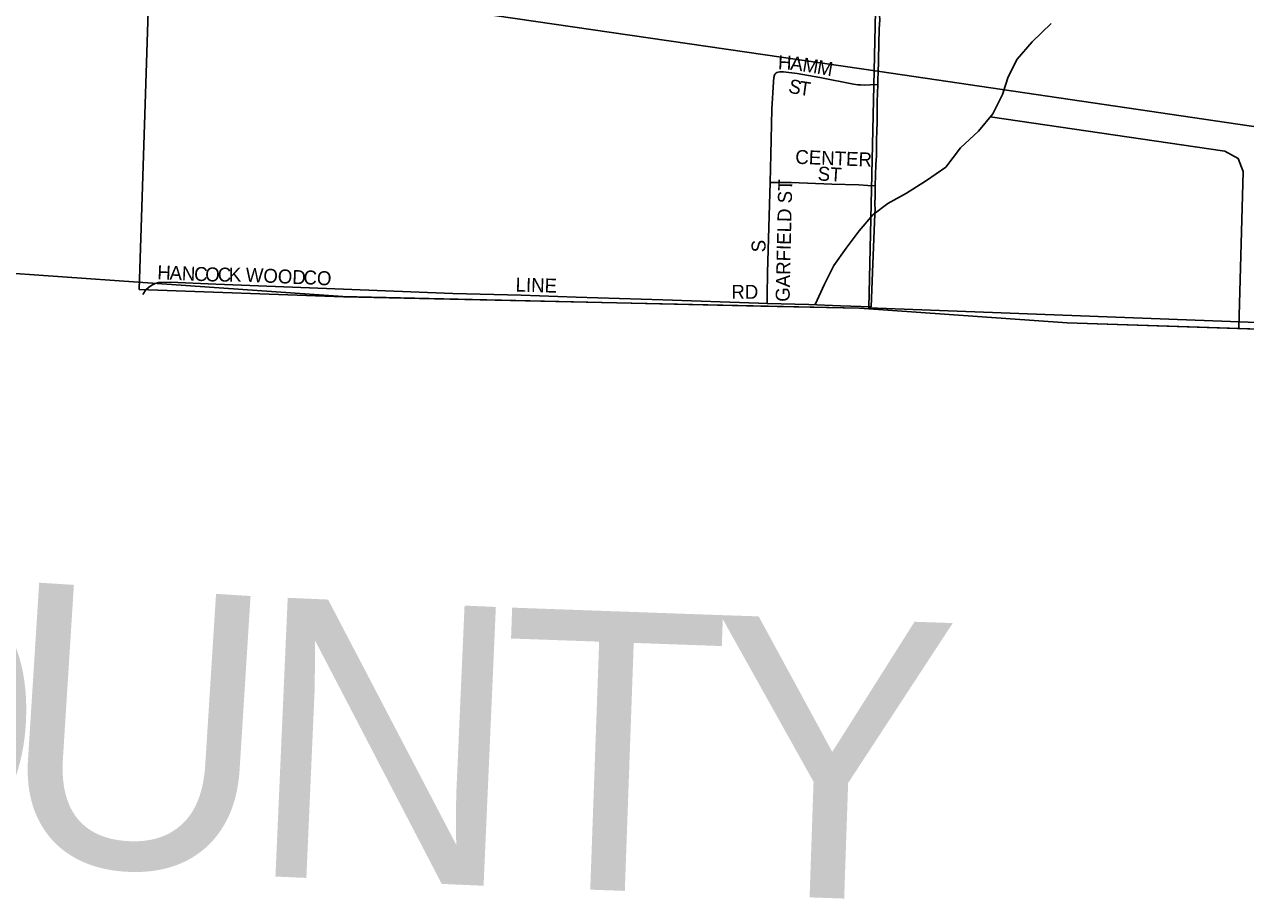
# Model space of a CAD drawing. Extents: x 1443599 to 1910620, y 1028088 to 1361369.
# Drawn here: x 1675025 to 1679403, y 1153112 to 1156245 of the extents above; entities that cross this region are included whole.
import ezdxf

# ---------------------------------------------------------------- set-up
doc = ezdxf.new("R2010")
doc.units = 0
for name, color, linetype in [('GM_X_Adjacent_County', 7, 'Continuous'), ('GM_X_Adjacent_County_Text', 7, 'Continuous'), ('GM_X_City_Street', 7, 'Continuous'), ('GM_X_City_Street_Text', 7, 'Continuous'), ('GM_X_Corporation', 7, 'Continuous'), ('GM_X_County', 7, 'Continuous'), ('GM_X_Minor_River', 7, 'Continuous'), ('GM_X_Rail_Line', 7, 'Continuous'), ('GM_X_Section', 7, 'Continuous'), ('GM_X_State_Route', 7, 'Continuous'), ('GM_X_Township', 7, 'Continuous')]:
    doc.layers.add(name, color=color, linetype=linetype)

msp = doc.modelspace()

# ---------------------------------------------------------------- linework, layer by layer
at = {"layer": 'GM_X_Adjacent_County'}
msp.add_lwpolyline([(1658061.8, 1155840.1), (1658626.2, 1155812.7), (1660715.6, 1155753.3), (1662207.7, 1155721.8), (1662223.2, 1155721.4), (1663663.8, 1155691), (1665422.8, 1155665.7), (1666014.4, 1155680), (1667502.8, 1155634.4), (1668273.2, 1155610.8), (1669238.7, 1155599.2), (1670479, 1155544.6), (1672776.2, 1155425.2), (1673256.5, 1155400.2), (1674889.7, 1155358.7), (1675432.5, 1155320.6), (1676167.1, 1155269.1), (1677665.6, 1155235.4), (1678018.8, 1155227.5), (1678763.6, 1155175.7), (1681204.2, 1155094.6), (1683083.1, 1155019.2)], dxfattribs=at)
at = {"layer": 'GM_X_City_Street'}
for points in [[(1677698.3, 1155678.6), (1677700.8, 1155778.1), (1677704.9, 1155940.8), (1677710.2, 1156038.5), (1677712.2, 1156054.6), (1677713.9, 1156063.3), (1677715.4, 1156066.2), (1677719, 1156069.7), (1677722.7, 1156071.9)], [(1677722.7, 1156071.9), (1677728, 1156073.9), (1677734.6, 1156075.1), (1677746.6, 1156075), (1677795.4, 1156068.6), (1677876.4, 1156054.6), (1677997.3, 1156030.8), (1678012.8, 1156028.6), (1678022.5, 1156027.8), (1678038.1, 1156026.8), (1678057.7, 1156027.8), (1678084.7, 1156029.1)], [(1677687.9, 1155244.8), (1677688.3, 1155272.9), (1677689.3, 1155354.4), (1677696.3, 1155598.9), (1677698.3, 1155678.6)], [(1677698.3, 1155678.6), (1677725.2, 1155678.2), (1677773.6, 1155677.6), (1677919.6, 1155672.1), (1678016.9, 1155669.9), (1678048.7, 1155667.9), (1678075.7, 1155666.3)], [(1675449.9, 1155276.9), (1675460.7, 1155293.3), (1675469.6, 1155302.2), (1675482.3, 1155310.6), (1675493.4, 1155316), (1675498.8, 1155317.9), (1675505.5, 1155319.2), (1675514.8, 1155320.2), (1675547.4, 1155320.7), (1675710.9, 1155313.5), (1676168.8, 1155295.6), (1676561.3, 1155280.8), (1676806.6, 1155274), (1677002.8, 1155267.7), (1677313.5, 1155257.8), (1677657, 1155245.6), (1677687.9, 1155244.8)], [(1677687.9, 1155244.8), (1677837, 1155241), (1677951.4, 1155236.3), (1678060.7, 1155232.9)]]:
    msp.add_lwpolyline(points, dxfattribs=at)
at = {"layer": 'GM_X_Corporation'}
msp.add_lwpolyline([(1675436.4, 1155294.9), (1675513.9, 1157696.2), (1676322.4, 1157724.4), (1676790, 1157703.9), (1676825, 1159146.9), (1677600.9, 1159130.4), (1677775.5, 1159124.5), (1678150.9, 1159107.9), (1680775.2, 1159057.9), (1680761.1, 1157755.2), (1680730, 1155110.3), (1678763.6, 1155175.7), (1678018.8, 1155227.5), (1676169, 1155269)], close=True, dxfattribs=at)
at = {"layer": 'GM_X_County'}
msp.add_lwpolyline([(1683083.1, 1155019.2), (1681204.2, 1155094.6), (1678763.6, 1155175.7), (1678018.8, 1155227.5), (1677665.6, 1155235.4), (1676167.1, 1155269.1), (1675432.5, 1155320.6), (1674889.7, 1155358.7), (1673256.5, 1155400.2), (1672776.2, 1155425.2), (1670479, 1155544.6), (1669238.7, 1155599.2), (1668273.2, 1155610.8), (1667502.8, 1155634.4), (1666014.4, 1155680), (1665422.8, 1155665.7), (1663663.8, 1155691), (1662223.2, 1155721.4), (1662207.7, 1155721.8), (1660715.6, 1155753.3), (1658626.2, 1155812.7), (1658061.8, 1155840.1)], dxfattribs=at)
at = {"layer": 'GM_X_Minor_River'}
for points in [[(1678706.1, 1156248), (1678637.9, 1156182.1), (1678583.9, 1156119.8), (1678551.8, 1156056.8), (1678531.7, 1155993.3), (1678497.4, 1155924.3), (1678445.3, 1155861.9), (1678381.3, 1155801.9), (1678329.1, 1155733.6), (1678259.5, 1155685.8), (1678187.9, 1155640.1), (1678120.7, 1155602.3), (1678067.3, 1155562), (1678017.4, 1155505.5), (1677971.3, 1155443), (1677927.3, 1155380.3), (1677893.1, 1155313.3), (1677859.6, 1155241.1)], [(1678488.1, 1155913.1), (1679329.5, 1155789.9), (1679376.7, 1155764.3), (1679395.2, 1155717.6), (1679378.9, 1155157.7)]]:
    msp.add_lwpolyline(points, dxfattribs=at)
at = {"layer": 'GM_X_Rail_Line'}
msp.add_lwpolyline([(1653131.7, 1159734.3), (1654559.8, 1159532.2), (1656720, 1159206.3), (1661518.7, 1158502.4), (1663430.3, 1158232.7), (1665610.5, 1157902.5), (1670331.1, 1157208.4), (1674785.3, 1156557.2), (1678092.3, 1156076.4), (1685476.1, 1154990)], dxfattribs=at)
at = {"layer": 'GM_X_Section'}
msp.add_lwpolyline([(1678169.2, 1160435.4), (1683444, 1160353.5), (1683440.9, 1160257.5), (1683367.5, 1155028.6), (1678052, 1155228.8)], close=True, dxfattribs=at)
at = {"layer": 'GM_X_State_Route'}
for points in [[(1678120.6, 1157430.2), (1678118.5, 1157323.2), (1678117, 1157259.9), (1678115.2, 1157182), (1678113.7, 1157112.9), (1678112.4, 1157058.7), (1678110.7, 1157000), (1678108.6, 1156928), (1678106.1, 1156820), (1678104.6, 1156755.7), (1678103.2, 1156693.9), (1678100.1, 1156602.4), (1678093.8, 1156391.7), (1678092.7, 1156325.1), (1678091.7, 1156310.4), (1678091.1, 1156277.6), (1678091.7, 1156261.3), (1678089.9, 1156228.7), (1678085.7, 1156065.6), (1678085.4, 1156055.6)], [(1678085.4, 1156055.6), (1678084.7, 1156029.1), (1678083, 1155967.8), (1678082, 1155951.7), (1678082.4, 1155902.8), (1678082.1, 1155886.3), (1678081, 1155870.1), (1678079.6, 1155822.4), (1678079.5, 1155806.2), (1678079.6, 1155773.5), (1678077.9, 1155742.7), (1678075.7, 1155666.3), (1678074.7, 1155631.2), (1678074.6, 1155598.9), (1678074.8, 1155582.4), (1678073.5, 1155566.1), (1678067.5, 1155386.2), (1678060.7, 1155232.9)]]:
    msp.add_lwpolyline(points, dxfattribs=at)
at = {"layer": 'GM_X_Township'}
msp.add_lwpolyline([(1683083.1, 1155019.2), (1681204.2, 1155094.6), (1678763.6, 1155175.7), (1678018.8, 1155227.5), (1677665.6, 1155235.4), (1676167.1, 1155269.1), (1675432.5, 1155320.6), (1674889.7, 1155358.7), (1673256.5, 1155400.2), (1672776.2, 1155425.2), (1670479, 1155544.6), (1669238.7, 1155599.2), (1668273.2, 1155610.8), (1667502.8, 1155634.4), (1666014.4, 1155680), (1665422.8, 1155665.7), (1663663.8, 1155691), (1662223.2, 1155721.4), (1662207.7, 1155721.8), (1660715.6, 1155753.3), (1658626.2, 1155812.7), (1658061.8, 1155840.1)], dxfattribs=at)

# ---------------------------------------------------------------- texts
at = {"layer": 'GM_X_Adjacent_County_Text'}
for s, rotation, p in [('O', 357.5074, (1674033.7, 1153290.7)), ('U', 356.3891, (1674912.1, 1153252.5)), ('N', 357.478, (1675815.5, 1153195.7)), ('T', 357.9425, (1676707.9, 1153156.4)), ('Y', 358.0318, (1677457.1, 1153129.5))]:
    msp.add_text(s, height=1000, rotation=rotation, dxfattribs=at).set_placement(p)
at = {"layer": 'GM_X_City_Street_Text'}
for s, rotation, p in [('H', 357.4421, (1677726.2, 1156084.1)), ('A', 353.0648, (1677769.1, 1156082.2)), ('M', 350.4838, (1677812.2, 1156077)), ('M', 350.2173, (1677864.2, 1156068.3)), ('S', 347.0371, (1677761, 1156001.6)), ('T', 352.0277, (1677800, 1155992.9)), ('CENTER', 357.8381, (1677788.2, 1155745.3)), ('ST', 356.4254, (1677868, 1155685.8)), ('GARFIELD ST', 88.6963, (1677768.2, 1155250.1)), ('S', 90, (1677682.2, 1155427.9)), ('H', 357.6277, (1675500.8, 1155331.7)), ('A', 357.6453, (1675544.8, 1155329.8)), ('N', 357.6277, (1675588.7, 1155328)), ('C', 357.6415, (1675632.7, 1155326.2)), ('O', 358.1407, (1675672.7, 1155324.6)), ('C', 359.6733, (1675718.2, 1155323.1)), ('K', 359.9929, (1675758.1, 1155322.9)), ('WOOD', 357.3359, (1675817.6, 1155322.9)), ('CO', 356.9884, (1676024.5, 1155314.1)), ('LINE', 358.2109, (1676785.5, 1155287.7)), ('RD', 0, (1677559.6, 1155261.3))]:
    msp.add_text(s, height=50, rotation=rotation, dxfattribs=at).set_placement(p)

doc.saveas('drawing.dxf')
